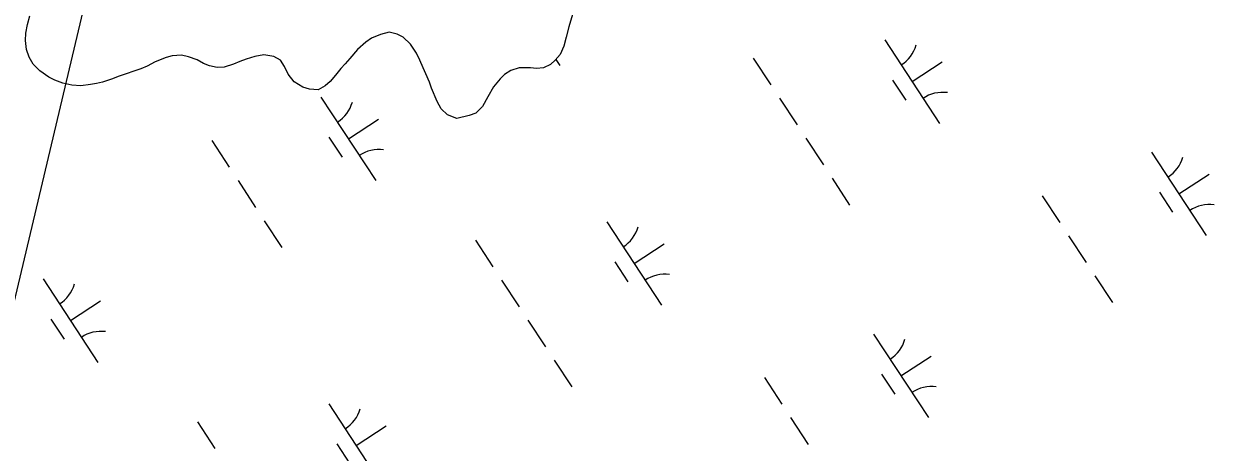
# Model space of a CAD drawing. Extents: x 3945642 to 3966284, y 206476 to 228921.
# Drawn here: x 3961600 to 3962196, y 213624 to 213839 of the extents above; entities that cross this region are included whole.
import ezdxf

# ---------------------------------------------------------------- set-up
doc = ezdxf.new("R2010")
doc.units = 0
for name, color, linetype in [('V-TOPO-SHOR', 7, 'Continuous'), ('V-UTIL-LINE', 7, 'Continuous'), ('V-WETL-SWMP', 7, 'Continuous')]:
    doc.layers.add(name, color=color, linetype=linetype)

msp = doc.modelspace()

# ---------------------------------------------------------------- linework, layer by layer
at = {"layer": 'V-TOPO-SHOR'}
for points in [[(3961647.79, 213812.55), (3961644, 213810.96), (3961639.4, 213809.51), (3961636.42, 213808.86), (3961633.45, 213808.34), (3961628.58, 213807.71), (3961624.13, 213808.01), (3961619.54, 213808.99), (3961615.5, 213810.51), (3961612.55, 213812.01), (3961608.11, 213815.15), (3961604.76, 213818.55), (3961602.77, 213822.08), (3961601.45, 213825.87), (3961600.81, 213830.33), (3961600.97, 213833.98), (3961601.81, 213838.43), (3961603.06, 213842.74)], [(3961874.74, 213843.36), (3961872.94, 213837.29), (3961871.55, 213832.04), (3961870.43, 213827.59), (3961868.51, 213823.29), (3961866.06, 213820.47), (3961863.74, 213818.33), (3961860.22, 213816.6), (3961856.71, 213816.35), (3961853.6, 213816.65), (3961848.07, 213816.69), (3961843.87, 213815.37), (3961840.75, 213813.37), (3961838.44, 213811.23), (3961835.17, 213807.2), (3961832.29, 213802.09), (3961829.69, 213797.25), (3961826.29, 213794.04), (3961822.9, 213792.71), (3961816.82, 213791.28), (3961812.1, 213793.07), (3961808.89, 213796.06), (3961806.89, 213799.72), (3961804.1, 213806.49), (3961803.05, 213809.47), (3961801.32, 213813.67), (3961800, 213816.65), (3961798.27, 213820.58), (3961796.54, 213823.97), (3961793.61, 213828.58), (3961789.99, 213831.99), (3961786.89, 213833.63), (3961782.85, 213834.47), (3961778.52, 213833.43), (3961774.05, 213831.57), (3961771.2, 213829.57), (3961767.12, 213825.82), (3961763.17, 213821.39), (3961760.86, 213818.71), (3961758.68, 213816.29), (3961756.09, 213812.94), (3961753.36, 213809.86), (3961750.92, 213807.58), (3961747.39, 213805.71), (3961743.07, 213806.02), (3961739.7, 213806.99), (3961735.4, 213809.72), (3961732.33, 213813.52), (3961730.46, 213817.32), (3961728.46, 213820.44), (3961725.24, 213822.36), (3961720.25, 213823.21), (3961715.65, 213822.43), (3961711.32, 213820.98), (3961708.21, 213819.92), (3961704.95, 213818.46), (3961700.35, 213817.01), (3961696.84, 213816.77), (3961693.06, 213817.61), (3961689.97, 213818.85), (3961686.88, 213820.63), (3961682.43, 213822.15), (3961678.93, 213822.98), (3961674.33, 213822.61)], [(3961674.33, 213822.61), (3961671.36, 213821.83), (3961665.81, 213819.71), (3961661.74, 213817.44), (3961658.62, 213816.12), (3961647.79, 213812.55)]]:
    msp.add_lwpolyline(points, dxfattribs=at)
at = {"layer": 'V-UTIL-LINE'}
msp.add_lwpolyline([(3961854.02, 214793.94), (3961386.17, 212816.75)], dxfattribs=at)
at = {"layer": 'V-WETL-SWMP'}
for p, q in [((3961601.81, 213838.43), (3961603.06, 213842.74)), ((3961874.74, 213843.36), (3961872.94, 213837.29)), ((3961600.97, 213833.98), (3961601.81, 213838.43)), ((3961872.94, 213837.29), (3961871.54, 213832.04)), ((3961600.8, 213830.33), (3961600.97, 213833.98)), ((3961774.05, 213831.57), (3961771.2, 213829.57)), ((3961778.52, 213833.43), (3961774.05, 213831.57)), ((3961782.85, 213834.47), (3961778.52, 213833.43)), ((3961786.9, 213833.63), (3961782.85, 213834.47)), ((3961789.99, 213831.99), (3961786.9, 213833.63)), ((3961793.61, 213828.58), (3961789.99, 213831.99)), ((3961871.54, 213832.04), (3961870.43, 213827.59)), ((3961601.45, 213825.87), (3961600.8, 213830.33)), ((3961602.77, 213822.08), (3961601.45, 213825.87)), ((3961767.12, 213825.82), (3961763.17, 213821.39)), ((3961771.2, 213829.57), (3961767.12, 213825.82)), ((3961796.54, 213823.97), (3961793.61, 213828.58)), ((3961870.43, 213827.59), (3961868.51, 213823.29)), ((3962031.01, 213830.66), (3962058.41, 213788.83)), ((3961604.76, 213818.55), (3961602.77, 213822.08)), ((3961665.81, 213819.71), (3961661.74, 213817.44)), ((3961671.36, 213821.83), (3961665.81, 213819.71)), ((3961674.33, 213822.61), (3961671.36, 213821.83)), ((3961678.93, 213822.98), (3961674.33, 213822.61)), ((3961682.43, 213822.15), (3961678.93, 213822.98)), ((3961686.88, 213820.63), (3961682.43, 213822.15)), ((3961689.97, 213818.85), (3961686.88, 213820.63)), ((3961693.06, 213817.61), (3961689.97, 213818.85)), ((3961708.21, 213819.92), (3961704.95, 213818.46)), ((3961711.32, 213820.98), (3961708.21, 213819.92)), ((3961715.65, 213822.43), (3961711.32, 213820.98)), ((3961720.25, 213823.21), (3961715.65, 213822.43)), ((3961725.24, 213822.36), (3961720.25, 213823.21)), ((3961728.46, 213820.44), (3961725.24, 213822.36)), ((3961730.46, 213817.32), (3961728.46, 213820.44)), ((3961763.17, 213821.39), (3961760.86, 213818.71)), ((3961798.27, 213820.58), (3961796.54, 213823.97)), ((3961800, 213816.65), (3961798.27, 213820.58)), ((3961866.06, 213820.47), (3961863.74, 213818.33)), ((3961868.51, 213823.29), (3961866.06, 213820.47)), ((3961866.36, 213820.81), (3961868.31, 213817.83)), ((3961965.21, 213821.53), (3961973.98, 213808.15)), ((3962044.71, 213809.75), (3962059.76, 213819.61)), ((3961608.11, 213815.15), (3961604.76, 213818.55)), ((3961612.55, 213812.01), (3961608.11, 213815.15)), ((3961658.62, 213816.12), (3961647.79, 213812.55)), ((3961661.74, 213817.44), (3961658.62, 213816.12)), ((3961696.84, 213816.77), (3961693.06, 213817.61)), ((3961700.35, 213817.01), (3961696.84, 213816.77)), ((3961704.95, 213818.46), (3961700.35, 213817.01)), ((3961732.33, 213813.53), (3961730.46, 213817.32)), ((3961735.4, 213809.72), (3961732.33, 213813.53)), ((3961756.09, 213812.94), (3961753.36, 213809.86)), ((3961758.68, 213816.3), (3961756.09, 213812.94)), ((3961760.86, 213818.71), (3961758.68, 213816.3)), ((3961801.33, 213813.67), (3961800, 213816.65)), ((3961803.05, 213809.47), (3961801.33, 213813.67)), ((3961840.75, 213813.37), (3961838.44, 213811.23)), ((3961843.87, 213815.37), (3961840.75, 213813.37)), ((3961848.07, 213816.69), (3961843.87, 213815.37)), ((3961853.6, 213816.65), (3961848.07, 213816.69)), ((3961856.71, 213816.35), (3961853.6, 213816.65)), ((3961860.22, 213816.6), (3961856.71, 213816.35)), ((3961863.74, 213818.33), (3961860.22, 213816.6)), ((3961615.5, 213810.51), (3961612.55, 213812.01)), ((3961619.54, 213808.99), (3961615.5, 213810.51)), ((3961624.13, 213808.01), (3961619.54, 213808.99)), ((3961628.58, 213807.71), (3961624.13, 213808.01)), ((3961633.45, 213808.34), (3961628.58, 213807.71)), ((3961636.42, 213808.86), (3961633.45, 213808.34)), ((3961639.4, 213809.51), (3961636.42, 213808.86)), ((3961644, 213810.96), (3961639.4, 213809.51)), ((3961647.79, 213812.55), (3961644, 213810.96)), ((3961739.7, 213806.99), (3961735.4, 213809.72)), ((3961743.07, 213806.02), (3961739.7, 213806.99)), ((3961750.91, 213807.58), (3961747.39, 213805.71)), ((3961753.36, 213809.86), (3961750.91, 213807.58)), ((3961804.11, 213806.49), (3961803.05, 213809.47)), ((3961835.17, 213807.2), (3961832.29, 213802.09)), ((3961838.44, 213811.23), (3961835.17, 213807.2)), ((3962034.97, 213810.54), (3962041.54, 213800.5)), ((3961747.39, 213805.71), (3961743.07, 213806.02)), ((3961748.8, 213802.05), (3961776.2, 213760.22)), ((3961806.89, 213799.72), (3961804.11, 213806.49)), ((3961832.29, 213802.09), (3961829.69, 213797.25)), ((3961978.37, 213801.46), (3961987.13, 213788.07)), ((3961808.89, 213796.06), (3961806.89, 213799.72)), ((3961812.1, 213793.07), (3961808.89, 213796.06)), ((3961829.69, 213797.25), (3961826.29, 213794.04)), ((3961762.5, 213781.14), (3961777.55, 213791)), ((3961816.82, 213791.28), (3961812.1, 213793.07)), ((3961822.9, 213792.71), (3961816.82, 213791.28)), ((3961826.29, 213794.04), (3961822.9, 213792.71)), ((3961694.1, 213780.21), (3961702.87, 213766.83)), ((3961752.75, 213781.93), (3961759.33, 213771.89)), ((3961991.52, 213781.38), (3962000.29, 213768)), ((3962164.59, 213774.43), (3962191.99, 213732.61)), ((3961707.26, 213760.14), (3961716.02, 213746.75)), ((3962004.67, 213761.31), (3962013.44, 213747.92)), ((3962178.29, 213753.52), (3962193.35, 213763.38)), ((3962168.55, 213754.31), (3962175.13, 213744.27)), ((3962109.9, 213752.59), (3962118.67, 213739.21)), ((3961720.41, 213740.06), (3961729.18, 213726.68)), ((3961891.87, 213739.51), (3961919.27, 213697.68)), ((3961826.08, 213730.38), (3961834.84, 213717)), ((3962123.05, 213732.52), (3962131.82, 213719.14)), ((3961905.57, 213718.6), (3961920.63, 213728.46)), ((3961895.83, 213719.39), (3961902.4, 213709.35)), ((3962136.21, 213712.44), (3962144.97, 213699.06)), ((3961609.66, 213710.9), (3961637.06, 213669.07)), ((3961839.23, 213710.31), (3961848, 213696.92)), ((3961623.36, 213689.99), (3961638.41, 213699.85)), ((3961613.62, 213690.78), (3961620.19, 213680.74)), ((3961852.38, 213690.23), (3961861.15, 213676.85)), ((3962025.46, 213683.28), (3962052.85, 213641.46)), ((3961865.53, 213670.16), (3961874.3, 213656.77)), ((3962039.15, 213662.37), (3962054.21, 213672.23)), ((3961970.76, 213661.44), (3961979.53, 213648.06)), ((3962029.41, 213663.16), (3962035.99, 213653.12)), ((3961752.73, 213648.36), (3961780.13, 213606.53)), ((3961983.91, 213641.37), (3961992.68, 213627.98)), ((3961686.94, 213639.23), (3961695.7, 213625.85)), ((3961766.43, 213627.44), (3961781.49, 213637.31)), ((3961756.69, 213628.23), (3961763.26, 213618.2))]:
    msp.add_line(p, q, dxfattribs=at)
for centre, start, end in [((3962029.77, 213832.98), 302.45745, 344.00111), ((3962060.04, 213786.77), 82.45745, 124.00111), ((3961747.56, 213804.37), 302.45745, 344.00111), ((3961777.83, 213758.16), 82.45745, 124.00111), ((3962163.36, 213776.76), 302.45745, 344.00111), ((3962193.63, 213730.55), 82.45745, 124.00111), ((3961890.63, 213741.83), 302.45745, 344.00111), ((3961920.9, 213695.62), 82.45745, 124.00111), ((3961608.42, 213713.22), 302.45745, 344.00111), ((3961638.69, 213667.01), 82.45745, 124.00111), ((3962024.22, 213685.6), 302.45745, 344.00111), ((3962054.49, 213639.39), 82.45745, 124.00111), ((3961751.49, 213650.68), 302.45745, 344.00111)]:
    msp.add_arc(centre, 17.62, start, end, dxfattribs=at)

doc.saveas('drawing.dxf')
